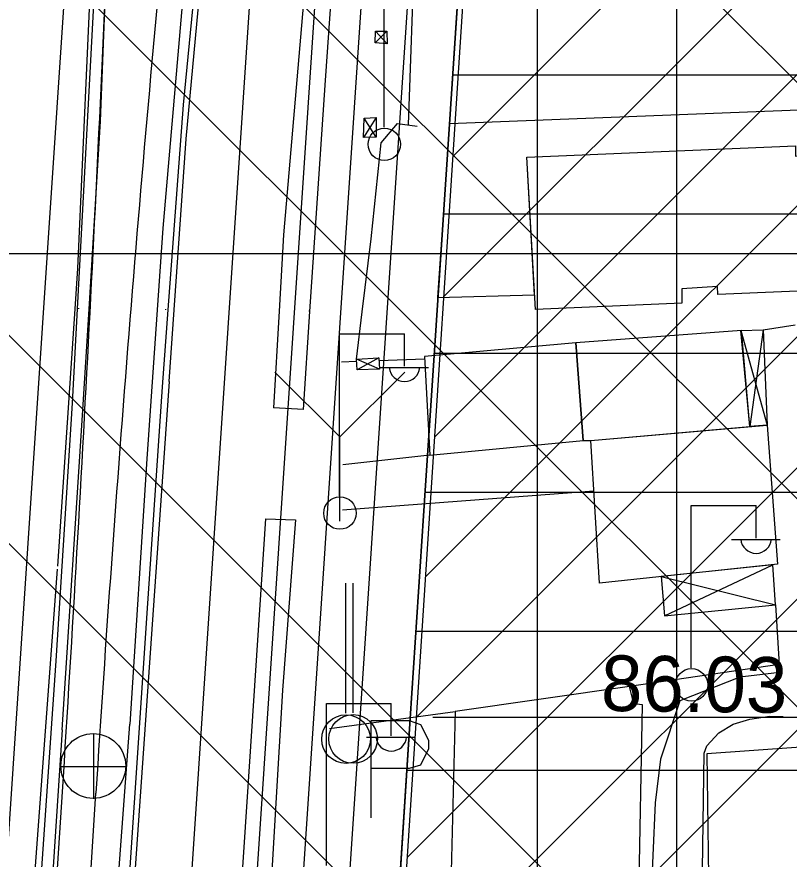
# Model space of a CAD drawing. Extents: x 417995 to 421451, y 4454518 to 4458015.
# Drawn here: x 420337.6 to 420420.8, y 4457141.6 to 4457232.4 of the extents above; entities that cross this region are included whole.
import ezdxf

# ---------------------------------------------------------------- set-up
doc = ezdxf.new("R2010")
doc.units = 0
for name, color, linetype in [('ADAKENARI', 7, 'Continuous'), ('B_Imalat', 7, 'Continuous'), ('B_Ins_Halinde', 7, 'Continuous'), ('B_Sundurma', 7, 'Continuous'), ('B_Ticari', 7, 'Continuous'), ('KALDIRIM_FAT', 7, 'Continuous'), ('PL_K_K_D_K_C_A', 7, 'Continuous'), ('PL_TİCARET', 7, 'Continuous'), ('RAYLI_TOPLU_TAŞIMA_HATTI', 7, 'Continuous'), ('S_Bayrak_Diregi', 7, 'Continuous'), ('S_Elektrik_Diregi', 7, 'Continuous'), ('S_Otopark', 7, 'Continuous'), ('S_Rogar_Kapagi', 7, 'Continuous'), ('S_Yangin_Vanasi', 7, 'Continuous'), ('Sinir_Cit_bir_taraf', 7, 'Continuous'), ('Sinir_Duvar_tek_tarafa_ait', 7, 'Continuous'), ('Sinir_Ist_Duvari', 7, 'Continuous'), ('SN_TR_SIVILASMA', 7, 'Continuous'), ('SN_TR_TASKIN', 7, 'Continuous'), ('TR_KONUTDISIKCA', 7, 'Continuous'), ('TRFAT_TİCARET', 7, 'Continuous'), ('Y_Yol_Kotu', 7, 'Continuous'), ('Yol_Insaat', 7, 'Continuous'), ('Yol_Kaldirim_kenari_bordurtasi', 7, 'Continuous'), ('Yol_Sose', 7, 'Continuous')]:
    doc.layers.add(name, color=color, linetype=linetype)

msp = doc.modelspace()

# ---------------------------------------------------------------- linework, layer by layer
at = {"layer": 'ADAKENARI'}
for p, q in [((420384.208, 4457220.855), (420385.86, 4457245.96)), ((420382.57, 4457195.89), (420384.208, 4457220.855)), ((420381.616, 4457181.362), (420382.57, 4457195.89)), ((420380, 4457156.74), (420381.616, 4457181.362)), ((420378.744, 4457137.644), (420380, 4457156.74))]:
    msp.add_line(p, q, dxfattribs=at)
at = {"layer": 'B_Imalat'}
for points in [[(420416.616, 4457188.236), (420415.712, 4457198.6), (420397.831, 4457197.282), (420398.651, 4457186.742), (420399.448, 4457186.74)], [(420397.836, 4457197.283), (420381.518, 4457195.813), (420382.096, 4457185.146), (420398.651, 4457186.742)], [(420399.448, 4457186.74), (420418.481, 4457188.399), (420419.604, 4457173.396), (420400.388, 4457171.367)]]:
    msp.add_lwpolyline(points, close=True, dxfattribs=at)
at = {"layer": 'B_Ins_Halinde'}
for points in [[(420445.954, 4457218.39), (420445.757, 4457223.316), (420384.241, 4457220.899), (420382.939, 4457202.164), (420393.404, 4457202.458), (420392.57, 4457217.318), (420421.533, 4457218.534), (420421.547, 4457217.42), (420426.26, 4457217.627)], [(420427.737, 4457203.088), (420413.169, 4457202.472), (420413.108, 4457203.364), (420409.257, 4457203.104), (420409.278, 4457201.539), (420393.494, 4457200.856), (420392.57, 4457217.318), (420421.533, 4457218.534), (420421.547, 4457217.42), (420426.26, 4457217.627), (420426.71, 4457211.265), (420427.356, 4457211.274)]]:
    msp.add_lwpolyline(points, close=True, dxfattribs=at)
at = {"layer": 'B_Sundurma'}
for p, q in [((420376.209, 4457229.638), (420377.469, 4457230.877)), ((420376.239, 4457230.88), (420377.492, 4457229.519)), ((420376.332, 4457221.564), (420374.968, 4457219.418)), ((420376.33, 4457219.468), (420375.008, 4457221.525)), ((420415.622, 4457198.593), (420418.481, 4457188.399)), ((420418.037, 4457198.683), (420416.616, 4457188.236)), ((420376.689, 4457194.438), (420374.195, 4457195.505)), ((420376.61, 4457195.652), (420374.258, 4457194.346)), ((420407.41, 4457167.832), (420419.082, 4457173.341)), ((420407.06, 4457172.071), (420419.363, 4457168.994))]:
    msp.add_line(p, q, dxfattribs=at)
for points in [[(420376.209, 4457229.638), (420376.239, 4457230.88), (420377.469, 4457230.877), (420377.492, 4457229.519)], [(420376.332, 4457221.564), (420376.33, 4457219.468), (420374.968, 4457219.418), (420375.008, 4457221.525)], [(420415.622, 4457198.593), (420418.037, 4457198.683), (420418.481, 4457188.399), (420416.616, 4457188.236)], [(420376.61, 4457195.652), (420376.689, 4457194.438), (420374.258, 4457194.346), (420374.195, 4457195.505)], [(420407.06, 4457172.071), (420407.41, 4457167.832), (420419.363, 4457168.994), (420419.082, 4457173.341)]]:
    msp.add_lwpolyline(points, close=True, dxfattribs=at)
at = {"layer": 'B_Ticari'}
for points in [[(420403.639, 4457160.204), (420384.851, 4457157.498), (420384.328, 4457137.378), (420404.63, 4457137.377), (420405.019, 4457158.225), (420404.101, 4457158.339)], [(420421.615, 4457153.633), (420411.967, 4457152.949), (420412.191, 4457136.973), (420427.13, 4457136.971), (420426.135, 4457149.613), (420426.425, 4457149.632), (420426.116, 4457153.81)]]:
    msp.add_lwpolyline(points, close=True, dxfattribs=at)
at = {"layer": 'KALDIRIM_FAT'}
for p, q in [((420350.169, 4457347.256), (420279.439, 4456284.591)), ((420370.124, 4457345.917), (420299.038, 4456277.891)), ((420377.108, 4457345.448), (420312.526, 4456375.14)), ((420382.097, 4457345.113), (420352.552, 4456901.212)), ((420387.086, 4457344.778), (420357.625, 4456902.155))]:
    msp.add_line(p, q, dxfattribs=at)
at = {"layer": 'PL_K_K_D_K_C_A'}
msp.add_lwpolyline([(420364.799, 4456913.263), (420392.991, 4457346.269), (420398.286, 4457350.712), (420480.497, 4457341.681), (420481.042, 4457341.624), (420481.587, 4457341.573), (420482.132, 4457341.528), (420482.678, 4457341.489), (420483.225, 4457341.456), (420483.772, 4457341.429), (420484.319, 4457341.408), (420484.866, 4457341.394), (420483.625, 4457321.416), (420466.562, 4457046.713)], dxfattribs=at)
at = {"layer": 'PL_TİCARET'}
msp.add_lwpolyline([(420447.221, 4457345.593), (420428.292, 4457347.529), (420395.627, 4457350.872), (420392.572, 4457348.142), (420390.631, 4457318.691), (420385.86, 4457245.96), (420384.208, 4457220.855), (420382.57, 4457195.89), (420381.616, 4457181.362), (420380, 4457156.74), (420378.744, 4457137.644)], dxfattribs=at)
at = {"layer": 'RAYLI_TOPLU_TAŞIMA_HATTI'}
for p, q in [((420320.891, 4456807.754), (420342.496, 4457148.84)), ((420324.483, 4456807.526), (420346.094, 4457148.703))]:
    msp.add_line(p, q, dxfattribs=at)
for centre, radius, start, end in [((415851.496, 4457433.309), 4500, 356.375611, 357.693604), ((423340.094, 4456959.057), 3000, 174.478698, 176.375611)]:
    msp.add_arc(centre, radius, start, end, dxfattribs=at)
at = {"layer": 'S_Bayrak_Diregi'}
for p, q in [((420373.064, 4457157.342), (420373.064, 4457171.342)), ((420373.824, 4457157.362), (420373.824, 4457171.362))]:
    msp.add_line(p, q, dxfattribs=at)
for centre in [(420373.07, 4457154.524), (420373.83, 4457154.544)]:
    msp.add_circle(centre, 2.625, dxfattribs=at)
at = {"layer": 'S_Elektrik_Diregi'}
for p, q in [((420377.165, 4457220.525), (420377.165, 4457238.025)), ((420372.374, 4457180.742), (420372.374, 4457198.242)), ((420372.374, 4457198.242), (420379.374, 4457198.242)), ((420379.374, 4457194.742), (420379.374, 4457198.242)), ((420376.714, 4457194.602), (420381.964, 4457194.602)), ((420410.279, 4457162.212), (420410.279, 4457179.712)), ((420410.279, 4457179.712), (420417.279, 4457179.712)), ((420417.279, 4457176.212), (420417.279, 4457179.712)), ((420414.619, 4457176.072), (420419.869, 4457176.072)), ((420370.945, 4457140.882), (420370.945, 4457158.382)), ((420370.945, 4457158.382), (420377.945, 4457158.382)), ((420377.945, 4457154.882), (420377.945, 4457158.382)), ((420375.285, 4457154.742), (420380.535, 4457154.742))]:
    msp.add_line(p, q, dxfattribs=at)
for centre in [(420377.201, 4457218.69), (420372.41, 4457178.907), (420410.315, 4457160.377)]:
    msp.add_circle(centre, 1.75, dxfattribs=at)
for centre in [(420379.375, 4457194.755), (420417.28, 4457176.225), (420377.946, 4457154.895)]:
    msp.add_arc(centre, 1.658, 184.83843, 355.14641, dxfattribs=at)
at = {"layer": 'S_Otopark'}
for points in [[(420375.787, 4457156.541), (420379.882, 4457156.541)], [(420375.787, 4457146.041), (420375.787, 4457156.541)], [(420379.882, 4457156.541), (420381.107, 4457156.121), (420381.947, 4457154.406), (420381.947, 4457153.496), (420381.107, 4457151.711), (420379.882, 4457151.361)], [(420379.882, 4457151.361), (420375.787, 4457151.361)]]:
    msp.add_lwpolyline(points, dxfattribs=at)
at = {"layer": 'S_Rogar_Kapagi'}
for p, q in [((420345.871, 4457148.097), (420345.871, 4457155.098)), ((420342.301, 4457151.562), (420349.301, 4457151.562))]:
    msp.add_line(p, q, dxfattribs=at)
msp.add_circle((420345.818, 4457151.626), 3.5, dxfattribs=at)
at = {"layer": 'S_Yangin_Vanasi'}
for p, q in [((420372.384, 4457187.117), (420365.383, 4457194.117)), ((420372.384, 4457187.117), (420379.419, 4457194.117)), ((420372.384, 4457178.052), (420372.384, 4457187.117))]:
    msp.add_line(p, q, dxfattribs=at)
at = {"layer": 'Sinir_Cit_bir_taraf'}
for points in [[(420374.821, 4457200.61), (420375.787, 4457208.489), (420376.869, 4457218.86), (420378.628, 4457220.922), (420380.749, 4457220.647)], [(420374.195, 4457195.505), (420374.821, 4457200.61)]]:
    msp.add_lwpolyline(points, dxfattribs=at)
at = {"layer": 'Sinir_Duvar_tek_tarafa_ait'}
for points in [[(420344.127, 4457200.934), (420346.034, 4457236.512), (420347.302, 4457275.643), (420348.139, 4457302.14), (420349.576, 4457332.875)], [(420365.745, 4457331.216), (420363.953, 4457309.29), (420360.897, 4457277.468), (420358.436, 4457252.939), (420355.51, 4457222.949), (420353.863, 4457200.831)], [(420343.582, 4457190.779), (420344.127, 4457200.934)], [(420353.863, 4457200.831), (420353.246, 4457192.536)], [(420353.246, 4457192.536), (420351.598, 4457168.097), (420349.764, 4457140.693), (420347.694, 4457109.303), (420345.938, 4457081.653), (420343.821, 4457050.919), (420341.384, 4457016.037), (420338.855, 4456977.715), (420336.179, 4456938.493), (420333.299, 4456893.318)], [(420324.067, 4456895.09), (420325.444, 4456918.156), (420327.981, 4456957.107), (420330.248, 4456989.04), (420332.524, 4457021.793), (420334.11, 4457044.065), (420336.817, 4457088.449), (420338.997, 4457122.378), (420341.825, 4457162.964), (420343.582, 4457190.779)]]:
    msp.add_lwpolyline(points, dxfattribs=at)
at = {"layer": 'Sinir_Ist_Duvari'}
for points in [[(420377.713, 4457242.078), (420380.453, 4457240.098), (420379.762, 4457220.775)], [(420421.498, 4457199.191), (420418.039, 4457198.641)], [(420376.628, 4457195.37), (420381.533, 4457195.538)], [(420372.578, 4457195.232), (420374.207, 4457195.287)], [(420382.096, 4457185.146), (420372.726, 4457184.102)], [(420372.684, 4457179.252), (420399.78, 4457181.312)], [(420419.363, 4457168.994), (420419.762, 4457162.573), (420403.639, 4457160.204)], [(420371.277, 4457155.674), (420384.851, 4457157.498)]]:
    msp.add_lwpolyline(points, dxfattribs=at)
at = {"layer": 'SN_TR_SIVILASMA'}
for p, q in [((421280.665, 4456366.377), (420060.852, 4457586.189)), ((421280.201, 4456321.939), (420048.692, 4457553.449)), ((421279.969, 4456299.72), (420042.611, 4457537.078)), ((421279.506, 4456255.282), (420030.45, 4457504.338)), ((421279.274, 4456233.063), (420024.37, 4457487.968))]:
    msp.add_line(p, q, dxfattribs=at)
at = {"layer": 'SN_TR_TASKIN'}
for p, q in [((420332.431, 4457206.904), (420432.431, 4457206.904)), ((420382.431, 4457156.904), (420482.431, 4457156.904))]:
    msp.add_line(p, q, dxfattribs=at)
at = {"layer": 'TR_KONUTDISIKCA'}
for p, q in [((420384.601, 4457217.403), (420483.295, 4457316.097)), ((420383.616, 4457202.275), (420482.358, 4457301.018)), ((420382.631, 4457187.148), (420481.422, 4457285.939)), ((420381.646, 4457172.021), (420480.485, 4457270.86)), ((420380.661, 4457156.894), (420479.548, 4457255.782)), ((420379.676, 4457141.767), (420478.612, 4457240.703)), ((420378.691, 4457126.64), (420477.675, 4457225.624)), ((420377.706, 4457111.513), (420476.739, 4457210.546))]:
    msp.add_line(p, q, dxfattribs=at)
at = {"layer": 'TRFAT_TİCARET'}
for p, q in [((420393.729, 4456895.234), (420393.729, 4457349.176)), ((420408.729, 4457126.75), (420408.729, 4457349.531)), ((420384.558, 4457226.172), (420450.293, 4457226.172)), ((420383.572, 4457211.172), (420451.717, 4457211.172)), ((420382.589, 4457196.172), (420452.398, 4457196.172)), ((420381.604, 4457181.172), (420452.357, 4457181.172)), ((420380.619, 4457166.172), (420451.557, 4457166.172)), ((420379.634, 4457151.172), (420450.651, 4457151.172))]:
    msp.add_line(p, q, dxfattribs=at)
at = {"layer": 'Yol_Insaat'}
for points in [[(420369.456, 4457391.778), (420367.282, 4457358.655), (420365.648, 4457337.741), (420363.349, 4457316.528), (420361.349, 4457293.269), (420358.459, 4457264.189), (420355.668, 4457236.669), (420353.331, 4457209.652), (420352.713, 4457200.843)], [(420345.364, 4457200.921), (420346.594, 4457221.197), (420347.272, 4457238.832), (420348.165, 4457266.315), (420349.133, 4457296.2), (420350.586, 4457332.163), (420350.688, 4457339.352), (420350.112, 4457342.189), (420351.324, 4457356.138), (420352.511, 4457357.131), (420354.437, 4457387.411)], [(420342.469, 4457155.538), (420344.669, 4457189.456), (420345.364, 4457200.921)], [(420352.713, 4457200.843), (420351.587, 4457184.775), (420349.762, 4457156.142)], [(420342.469, 4457155.538), (420340.726, 4457129.257), (420339.638, 4457112.629), (420337.941, 4457088.016), (420336.784, 4457067.694), (420335.017, 4457041.714), (420333.744, 4457020.791), (420331.736, 4456992.788), (420329.934, 4456968.56), (420328.53, 4456945.695), (420326.759, 4456916.951), (420325.292, 4456892.269)], [(420331.165, 4456890.177), (420333.914, 4456925.563), (420337.377, 4456976.074), (420339.238, 4457005.556), (420341.132, 4457033.122), (420343.313, 4457066.789), (420345.151, 4457091.838), (420346.853, 4457116.916), (420349.762, 4457156.142)]]:
    msp.add_lwpolyline(points, dxfattribs=at)
at = {"layer": 'Yol_Kaldirim_kenari_bordurtasi'}
for points in [[(420369.176, 4457200.67), (420370.815, 4457225.078), (420372.566, 4457250.213), (420373.641, 4457264.723), (420375.03, 4457287.214), (420373.782, 4457288.13)], [(420368.467, 4457190.1), (420369.176, 4457200.67)], [(420369.098, 4457200.747), (420369.093, 4457200.671)], [(420368.467, 4457190.1), (420365.265, 4457190.271)]]:
    msp.add_lwpolyline(points, dxfattribs=at)
at = {"layer": 'Yol_Sose'}
for points in [[(420353.838, 4457399.707), (420351.493, 4457367.969), (420349.901, 4457358.182), (420348.252, 4457333.493), (420347.54, 4457304.074), (420346.677, 4457273.796), (420345.724, 4457241.346), (420344.118, 4457205.302), (420343.823, 4457200.937)], [(420354.527, 4457200.824), (420355.816, 4457219.269), (420358.406, 4457247.131), (420361.271, 4457275.592), (420364.434, 4457307.748), (420367.402, 4457338.16), (420368.673, 4457364.84), (420370.311, 4457388.864)], [(420386.027, 4457351.253), (420383.768, 4457349.91), (420380.873, 4457347.456), (420378.57, 4457345.017), (420377.743, 4457343.499), (420377.016, 4457333.756), (420375.57, 4457313.48), (420373.619, 4457285.819), (420370.918, 4457258.971), (420368.57, 4457234.873), (420366.338, 4457208.907), (420365.866, 4457200.705)], [(420343.823, 4457200.937), (420341.954, 4457173.184)], [(420344.267, 4457200.932), (420344.272, 4457201.009)], [(420353.591, 4457200.91), (420353.589, 4457200.834)], [(420353.988, 4457193.121), (420354.527, 4457200.824)], [(420365.866, 4457200.705), (420365.265, 4457190.271)], [(420353.988, 4457193.121), (420352.331, 4457169.494), (420349.984, 4457135.46), (420348.339, 4457110.411), (420346.789, 4457086.565), (420344.832, 4457058.048), (420342.555, 4457022.974), (420340.638, 4456993.172), (420338.744, 4456965.447), (420336.694, 4456931.055), (420334.55, 4456900.49), (420333.643, 4456890.249), (420331.089, 4456857.201), (420329.597, 4456833.655), (420328.107, 4456810.272), (420327.414, 4456799.591), (420326.651, 4456782.597)], [(420364.382, 4457178.282), (420362.669, 4457152.115), (420361.097, 4457128.733)], [(420364.382, 4457178.282), (420367.633, 4457178.191), (420366.225, 4457159.822), (420364.743, 4457134.807), (420364.421, 4457130.378), (420361.097, 4457128.733)], [(420341.923, 4457172.856), (420338.99, 4457133.052), (420337.076, 4457106.097), (420335.318, 4457078.428), (420333.384, 4457044.796), (420331.553, 4457020.357), (420329.254, 4456985.909), (420327.866, 4456959.549), (420324.548, 4456912.143), (420323.564, 4456894.972), (420321.291, 4456860.414), (420318.904, 4456825.365), (420317.081, 4456804.099), (420314.586, 4456771.678), (420312.085, 4456746.015), (420308.483, 4456709.885), (420306.01, 4456684.304), (420304.808, 4456659.885), (420302.693, 4456624.751), (420300.513, 4456591.122)], [(420419.518, 4457161.67), (420415.518, 4457161.223), (420409.059, 4457158.639), (420406.964, 4457152.363), (420406.392, 4457147.658), (420405.626, 4457130.601)], [(420411.488, 4457140.454), (420411.683, 4457152.993), (420411.965, 4457153.811), (420413.267, 4457155.221), (420414.808, 4457156.135), (420416.592, 4457156.662), (420418.756, 4457156.994), (420420.206, 4457156.978)]]:
    msp.add_lwpolyline(points, dxfattribs=at)

# ---------------------------------------------------------------- texts
at = {"layer": 'Y_Yol_Kotu'}
msp.add_text('86.03', height=6, rotation=359.3592, dxfattribs=at).set_placement((420400.537, 4457157.575))

doc.saveas('drawing.dxf')
